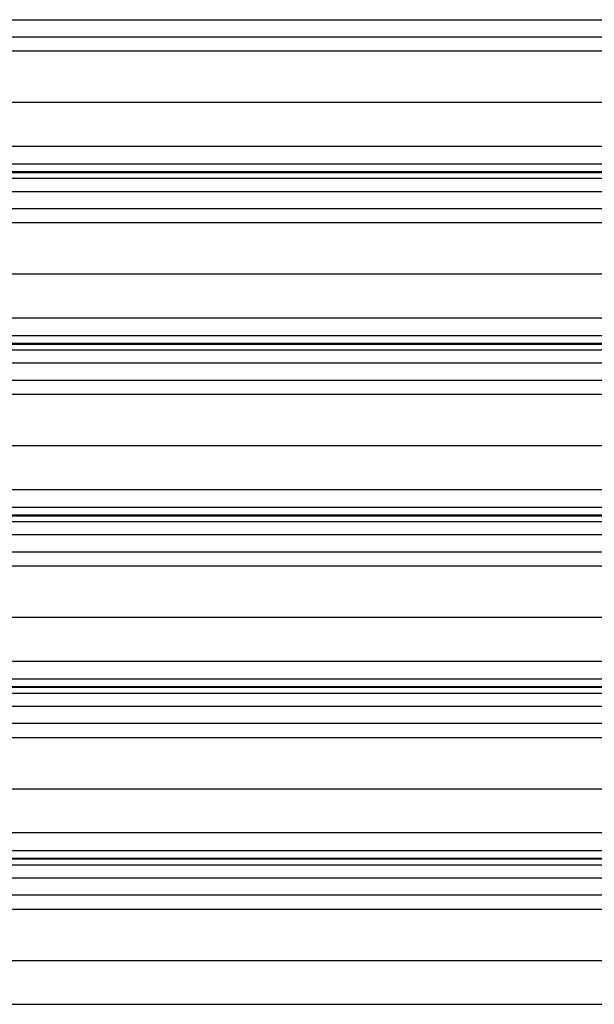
# Model space of a CAD drawing. Header units: inches. Extents: x 170 to 284, y 215 to 248.
# Tile 690 of 1056: x 227.601 to 228.289, y 221.966 to 223.145. Entities that reach past the tile are written whole.
import ezdxf

# ---------------------------------------------------------------- set-up
doc = ezdxf.new("R2010")
doc.units = ezdxf.units.IN
doc.header["$LTSCALE"] = 0.25
doc.header["$MEASUREMENT"] = 0
doc.layers.add('RH FRONT OF HOOD', color=7, linetype='Continuous')

msp = doc.modelspace()

# ---------------------------------------------------------------- linework, layer by layer
at = {"layer": 'RH FRONT OF HOOD'}
for p, q in [((227.16361, 223.14457), (231.19593, 223.14457)), ((227.16361, 223.12419), (231.19593, 223.12419)), ((227.24016, 223.10711), (231.11938, 223.10711)), ((227.19378, 223.04572), (231.16577, 223.04572)), ((227.16361, 222.99333), (231.19593, 222.99333)), ((227.16361, 222.97195), (231.19593, 222.97195)), ((231.19593, 222.96247), (227.16361, 222.96247)), ((227.16361, 222.96183), (231.19593, 222.96183)), ((227.16361, 222.95481), (231.19593, 222.95481)), ((227.16361, 222.93913), (231.19593, 222.93913)), ((227.16361, 222.91874), (231.19593, 222.91874)), ((227.24016, 222.90166), (231.11938, 222.90166)), ((227.19378, 222.84027), (231.16577, 222.84027)), ((227.16361, 222.78789), (231.19593, 222.78789)), ((227.16361, 222.76651), (231.19593, 222.76651)), ((231.19593, 222.75702), (227.16361, 222.75702)), ((227.16361, 222.75638), (231.19593, 222.75638)), ((227.16361, 222.74936), (231.19593, 222.74936)), ((227.16361, 222.73368), (231.19593, 222.73368)), ((227.16361, 222.71329), (231.19593, 222.71329)), ((227.24016, 222.69622), (231.11938, 222.69622)), ((227.19378, 222.63482), (231.16577, 222.63482)), ((227.16361, 222.58244), (231.19593, 222.58244)), ((227.16361, 222.56106), (231.19593, 222.56106)), ((231.19593, 222.55157), (227.16361, 222.55157)), ((227.16361, 222.55093), (231.19593, 222.55093)), ((227.16361, 222.54392), (231.19593, 222.54392)), ((227.16361, 222.52823), (231.19593, 222.52823)), ((227.16361, 222.50784), (231.19593, 222.50784)), ((227.24016, 222.49077), (231.11938, 222.49077)), ((227.19378, 222.42938), (231.16577, 222.42938)), ((227.16361, 222.37699), (231.19593, 222.37699)), ((227.16361, 222.35561), (231.19593, 222.35561)), ((231.19593, 222.34613), (227.16361, 222.34613)), ((227.16361, 222.34549), (231.19593, 222.34549)), ((227.16361, 222.33847), (231.19593, 222.33847)), ((227.16361, 222.32279), (231.19593, 222.32279)), ((227.16361, 222.3024), (231.19593, 222.3024)), ((227.24016, 222.28532), (231.11938, 222.28532)), ((227.19378, 222.22393), (231.16577, 222.22393)), ((227.16361, 222.17154), (231.19593, 222.17154)), ((227.16361, 222.15016), (231.19593, 222.15016)), ((231.19593, 222.14068), (227.16361, 222.14068)), ((227.16361, 222.14004), (231.19593, 222.14004)), ((227.16361, 222.13302), (231.19593, 222.13302)), ((227.16361, 222.11734), (231.19593, 222.11734)), ((227.16361, 222.09695), (231.19593, 222.09695)), ((227.24016, 222.07987), (231.11938, 222.07987)), ((227.19378, 222.01848), (231.16577, 222.01848)), ((227.16361, 221.9661), (231.19593, 221.9661))]:
    msp.add_line(p, q, dxfattribs=at)

doc.saveas('drawing.dxf')
